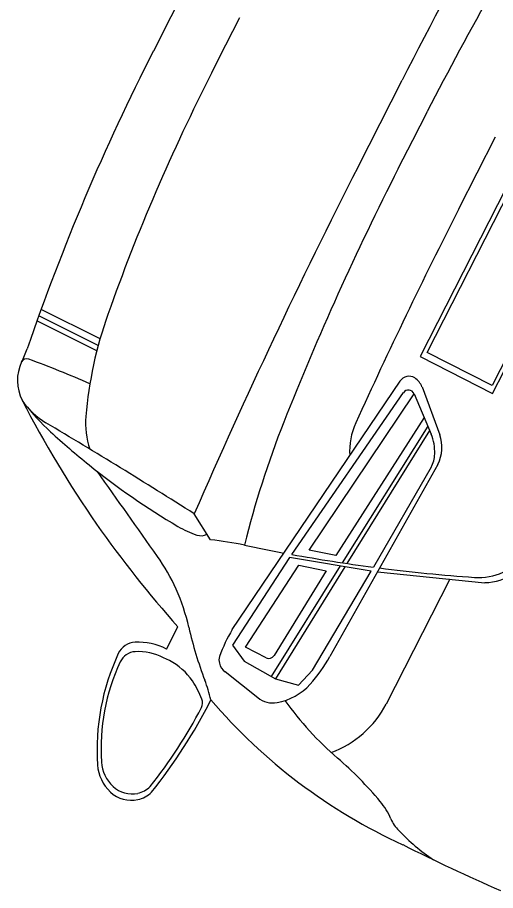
# Model space of a CAD drawing. Extents: x 14104283 to 14129344, y 8637090 to 8673339.
# Drawn here: x 14118502.46 to 14118511.61, y 8668492.45 to 8668509.17 of the extents above; entities that cross this region are included whole.
import ezdxf

# ---------------------------------------------------------------- set-up
doc = ezdxf.new("R2010")
doc.units = 0
doc.layers.add('Cell', color=7, linetype='Continuous')

msp = doc.modelspace()

# ---------------------------------------------------------------- linework, layer by layer
at = {"layer": 'Cell'}
for p, q in [((14118511.813, 8668505.907), (14118510.167, 8668502.677)), ((14118510.301, 8668502.753), (14118511.889, 8668505.868)), ((14118513.13, 8668505.236), (14118511.542, 8668502.12)), ((14118511.553, 8668501.971), (14118513.199, 8668505.201)), ((14118504.04, 8668503.015), (14118502.91, 8668503.576)), ((14118503.978, 8668502.787), (14118502.831, 8668503.357)), ((14118504.004, 8668502.888), (14118502.866, 8668503.453)), ((14118511.542, 8668502.12), (14118510.301, 8668502.753)), ((14118510.167, 8668502.677), (14118511.553, 8668501.971)), ((14118506.57, 8668497.447), (14118509.78, 8668502.207)), ((14118510.201, 8668502.093), (14118510.54, 8668501.178)), ((14118507.708, 8668498.887), (14118509.844, 8668501.984)), ((14118510.049, 8668501.963), (14118510.375, 8668501.189)), ((14118510.31, 8668501.342), (14118508.674, 8668498.727)), ((14118510.345, 8668501.259), (14118508.764, 8668498.713)), ((14118510.502, 8668500.611), (14118508.436, 8668496.931)), ((14118510.378, 8668500.556), (14118509.271, 8668498.643)), ((14118506.154, 8668499.169), (14118505.842, 8668499.664)), ((14118508.636, 8668498.666), (14118507.314, 8668496.552)), ((14118508.364, 8668498.575), (14118507.369, 8668496.952)), ((14118508.725, 8668498.651), (14118507.394, 8668496.508)), ((14118509.349, 8668498.556), (14118511.404, 8668498.346)), ((14118510.734, 8668498.415), (14118509.515, 8668496.023)), ((14118505.313, 8668497.076), (14118505.529, 8668497.5)), ((14118505.366, 8668496.853), (14118505.256, 8668496.909)), ((14118507.059, 8668496.144), (14118506.435, 8668496.637))]:
    msp.add_line(p, q, dxfattribs=at)
for points in [[(14118505.727, 8668509.835), (14118505.393, 8668509.179), (14118505.059, 8668508.523)], [(14118506.179, 8668508.116), (14118506.447, 8668508.642), (14118506.715, 8668509.167)], [(14118508.978, 8668506.309), (14118509.399, 8668507.137), (14118509.821, 8668507.965)], [(14118509.747, 8668506.273), (14118510.025, 8668506.818), (14118510.303, 8668507.364)], [(14118510.906, 8668505.502), (14118511.257, 8668506.19), (14118511.608, 8668506.879)], [(14118510.239, 8668501.51), (14118508.552, 8668498.869), (14118508.038, 8668498.971), (14118510.049, 8668501.963)], [(14118509.227, 8668498.567), (14118507.667, 8668498.828), (14118506.575, 8668497.152), (14118506.795, 8668496.842), (14118507.394, 8668496.508), (14118507.839, 8668496.384), (14118508.105, 8668496.67), (14118509.227, 8668498.567)], [(14118507.216, 8668496.909), (14118506.823, 8668497.109), (14118507.845, 8668498.682), (14118508.364, 8668498.575)]]:
    msp.add_lwpolyline(points, dxfattribs=at)
for centre, radius, start, end in [((14118617.307, 8668453.185), 120.64, 149.50402, 152.99418), ((14118560.721, 8668481.668), 56.589, 147.5976, 152.9942), ((14118544.087, 8668488.632), 43.805, 152.9942, 161.101), ((14118540.462, 8668490.644), 38.478, 152.9942, 160.5085), ((14118616.463, 8668451.529), 120.64, 152.99418, 156.48433), ((14118560.165, 8668480.577), 56.589, 152.9942, 158.3908), ((14118601.269, 8668459.448), 101.422, 152.99418, 155.56292), ((14118511.624, 8668500.851), 7.888, 160.5085, 175.0631), ((14118500.978, 8668503.391), 1.76, 332.2745, 341.101), ((14118503.302, 8668502.217), 0.844, 155.1351, 206.7145), ((14118502.636, 8668502.519), 0.113, 69.9147, 151.8215), ((14118495.923, 8668484.16), 19.66, 66.2362, 69.9147), ((14118509.951, 8668502.091), 0.207, 57.4568, 146.0083), ((14118509.875, 8668501.973), 0.347, 20.2802, 57.4568), ((14118509.941, 8668501.917), 0.117, 22.8226, 145.4055), ((14118503.738, 8668502.643), 1.437, 214.1241, 239.2067), ((14118521.244, 8668511.437), 21.016, 207.1795, 214.7288), ((14118506.351, 8668504.751), 4.794, 218.3129, 227.1612), ((14118505.303, 8668501.397), 1.542, 175.0631, 198.6307), ((14118439.588, 8668395.001), 123.871, 57.66509, 59.20672), ((14118524.379, 8668494.753), 18.096, 158.3908, 166.2166), ((14118510.123, 8668500.865), 1.307, 155.5629, 183.6693), ((14118512.458, 8668511.337), 13.775, 227.1612, 231.2097), ((14118509.555, 8668500.843), 0.89, 357.9057, 22.8226), ((14118509.886, 8668500.937), 0.697, 332.1787, 20.3097), ((14118509.828, 8668500.833), 0.616, 333.1931, 357.9057), ((14118512.938, 8668511.935), 14.542, 231.2097, 239.3655), ((14118218.827, 8668297.705), 349.903, 35.08954, 35.41521), ((14118522.503, 8668512.559), 22.691, 215.2462, 221.5789), ((14118506.464, 8668501.003), 1.837, 239.3655, 251.7648), ((14118505.97, 8668499.504), 0.259, 251.7648, 297.0837), ((14118505.371, 8668492.262), 6.951, 78.1118, 83.5366), ((14118513.525, 8668530.995), 32.631, 258.1118, 259.4657), ((14118501.979, 8668496.631), 3.859, 24.3702, 35.0895), ((14118513.525, 8668530.995), 32.631, 259.731, 262.5086), ((14118511.364, 8668499.471), 1.125, 272.0164, 331.6991), ((14118513.525, 8668530.995), 32.631, 262.7173, 265.924), ((14118511.286, 8668499.567), 1.123, 265.924, 294.5013), ((14118502.069, 8668496.671), 3.76, 12.5983, 24.3702), ((14118512.717, 8668499.051), 7.151, 192.5983, 201.0876), ((14118508.745, 8668496.102), 2.557, 148.2608, 160.9877), ((14118504.728, 8668496.831), 0.375, 93.065, 155.0605), ((14118504.772, 8668496.014), 1.192, 62.9942, 93.065), ((14118504.73, 8668496.688), 0.337, 93.065, 155.0605), ((14118504.769, 8668495.953), 1.073, 62.9942, 93.065), ((14118508.35, 8668495.146), 4.369, 155.0605, 183.7761), ((14118507.99, 8668495.172), 3.932, 155.0605, 183.7761), ((14118504.833, 8668495.806), 1.175, 34.0807, 62.9942), ((14118506.534, 8668496.861), 0.22, 160.2455, 195.3966), ((14118507.269, 8668497.013), 0.117, 242.9942, 328.4777), ((14118505.853, 8668498.381), 2.963, 318.0842, 330.6929), ((14118506.644, 8668496.901), 0.337, 197.093, 231.6769), ((14118504.362, 8668495.488), 1.743, 21.131, 34.0807), ((14118503.51, 8668495.501), 2.717, 12.7773, 21.0876), ((14118507.229, 8668497.146), 1.114, 280.2541, 318.0842), ((14118497.021, 8668500.727), 10.243, 321.3943, 333.154), ((14118505.805, 8668496.046), 0.196, 332.6228, 21.131), ((14118514.304, 8668503.072), 10.72, 220.5588, 245.3406), ((14118507.346, 8668496.499), 0.456, 231.0349, 280.2541), ((14118512.68, 8668499.741), 6.275, 215.5976, 229.2625), ((14118507.825, 8668496.884), 1.896, 289.5407, 332.9942), ((14118497.793, 8668500.195), 9.219, 321.3943, 332.6228), ((14118504.773, 8668494.91), 0.784, 183.7761, 226.8662), ((14118504.77, 8668494.959), 0.705, 183.7761, 226.8662), ((14118503.976, 8668489.635), 7.062, 39.833, 49.2625), ((14118504.639, 8668494.767), 0.588, 226.8662, 281.9888), ((14118504.649, 8668494.83), 0.529, 226.8662, 281.9888), ((14118504.66, 8668494.778), 0.475, 281.9888, 315.1135), ((14118504.651, 8668494.709), 0.528, 281.9888, 315.1135), ((14118508.343, 8668493.277), 1.376, 23.3908, 39.833), ((14118510.303, 8668494.125), 0.76, 203.3908, 223.7626), ((14118512.642, 8668496.365), 3.998, 223.7626, 236.2668), ((14118528.048, 8668529.707), 40.683, 243.4005, 246.3108)]:
    msp.add_arc(centre, radius, start, end, dxfattribs=at)

doc.saveas('drawing.dxf')
